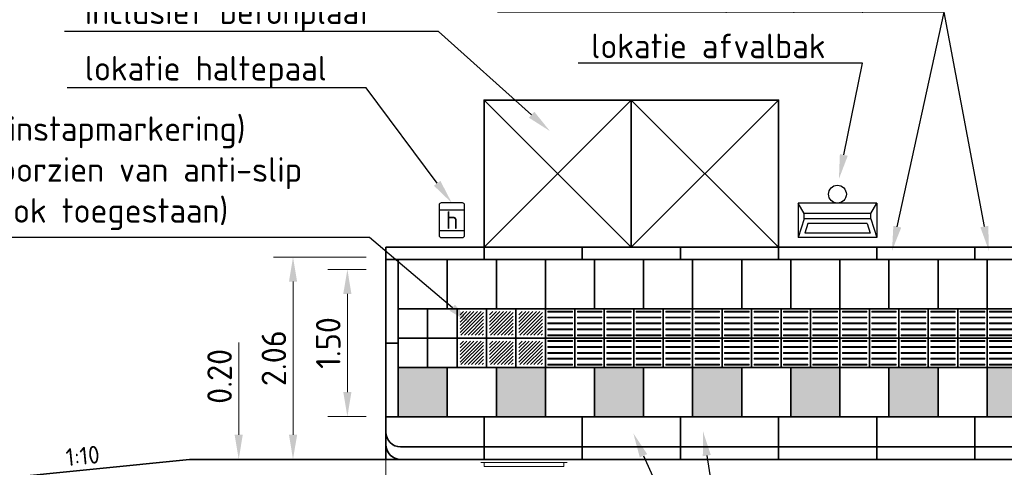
# Model space of a CAD drawing. Header units: metres. Extents: x -699 to 2316, y -1199 to 781.
# Tile 373 of 593: x 795.34 to 805.37, y -279.84 to -275.28. Entities that reach past the tile are written whole.
import ezdxf
from ezdxf import colors
from ezdxf.entities.mleader import LeaderData, LeaderLine
from ezdxf.enums import TextEntityAlignment as Align
from ezdxf.math import Vec2, Vec3

# ---------------------------------------------------------------- set-up
doc = ezdxf.new("R2010")
doc.units = ezdxf.units.M
doc.header["$PDMODE"] = 1
for name, color, linetype, lineweight in [('N-WE-IE-MEUBILAIR_WEGMEUBILAIR_ABRI-G', 7, 'Continuous', 35), ('N-WE-IE-MEUBILAIR_WEGMEUBILAIR_AFVALBAK-S-100', 7, 'Continuous', 25), ('N-WE-VH-KANTOPSLUITING-G', 251, 'Continuous', 35), ('N-WE-VH-KANTVERHARDING-G', 210, 'Continuous', 35), ('N-WE-VH-VERHARDING_TEGEL-G', 252, 'Continuous', 35), ('N-WE-VW-HALTEPAAL-S-100', 7, 'Continuous', 25), ('X-XX-AL-AANKLEDING-G', 7, 'Continuous', 35), ('X-XX-AL-M', 7, 'Continuous', 18), ('X-XX-AL-T18', 10, 'Continuous', 18), ('X-XX-AL-T25', 7, 'Continuous', 25)]:
    doc.layers.add(name, color=color, linetype=linetype, lineweight=lineweight)
doc.styles.add('NLCS-ISO', font='NLCS-ISO.ttf')
doc.styles.add('NLCS-ISO-M100-T25', font='NLCS-ISO.ttf', dxfattribs={"height": 0.25})
doc.dimstyles.new('NLCS-M100-T25-PIJL_A_L2_H1', dxfattribs={"dimscale": 0.1, "dimtxt": 2.5, "dimasz": 2.5, "dimexe": 2, "dimexo": 2, "dimgap": 0.7, "dimtad": 1, "dimzin": 0, "dimdsep": 46, "dimtxsty": 'NLCS-ISO-M100-T25', "dimcen": 0, "dimdle": 2, "dimclrd": 256, "dimclre": 256, "dimclrt": 256, "dimadec": 1, "dimazin": 0, "dimtfac": 1, "dimtdec": 3, "dimtofl": 0, "dimtmove": 0, "dimatfit": 3, "dimfxl": 2, "dimtfillclr": 256, "dimtolj": 1, "dimtzin": 0, "dimlwd": -1, "dimlwe": -1, "dimarcsym": 0})

# ---------------------------------------------------------------- blocks, each defined once
blk = doc.blocks.new('bus12metertypetekening')
at = {"color": 253, "lineweight": 5}
for p, q in [((1.316, 1.281), (0.436, 1.281)), ((0.47, 1.241), (0.47, 1.281)), ((1.282, 1.241), (0.47, 1.241)), ((1.282, 1.241), (1.282, 1.281))]:
    blk.add_line(p, q, dxfattribs=at)
blk = doc.blocks.new('*D1638')
at = {"layer": 'Defpoints', "color": 0, "transparency": 16777216}
for p in [(798.122, -277.701), (799.069, -277.701), (799.069, -279.761)]:
    blk.add_point(p, dxfattribs=at)
at = {"layer": 'X-XX-AL-M', "transparency": 16777216}
for p, q in [((798.869, -277.701), (797.922, -277.701)), ((798.122, -279.511), (798.122, -277.951)), ((798.869, -279.761), (797.922, -279.761))]:
    blk.add_line(p, q, dxfattribs=at)
for points in [[(798.081, -277.951), (798.164, -277.951), (798.122, -277.701)], [(798.081, -279.511), (798.164, -279.511), (798.122, -279.761)]]:
    blk.add_solid(points, dxfattribs=at)
at = {"layer": 'X-XX-AL-M', "transparency": 16777216, "insert": (797.927, -278.731), "char_height": 0.25, "attachment_point": 5, "rotation": 90, "style": 'NLCS-ISO-M100-T25'}
blk.add_mtext('\\A1;2.06', dxfattribs=at)
blk = doc.blocks.new('*D1639')
at = {"layer": 'Defpoints', "color": 0, "transparency": 16777216}
for p in [(798.676, -277.826), (799.069, -277.826), (799.069, -279.326)]:
    blk.add_point(p, dxfattribs=at)
at = {"layer": 'X-XX-AL-M', "transparency": 16777216}
for p, q in [((798.869, -277.826), (798.476, -277.826)), ((798.676, -279.076), (798.676, -278.076)), ((798.869, -279.326), (798.476, -279.326))]:
    blk.add_line(p, q, dxfattribs=at)
for points in [[(798.634, -278.076), (798.717, -278.076), (798.676, -277.826)], [(798.634, -279.076), (798.717, -279.076), (798.676, -279.326)]]:
    blk.add_solid(points, dxfattribs=at)
at = {"layer": 'X-XX-AL-M', "transparency": 16777216, "insert": (798.481, -278.576), "char_height": 0.25, "attachment_point": 5, "rotation": 90, "style": 'NLCS-ISO-M100-T25'}
blk.add_mtext('\\A1;1.50', dxfattribs=at)
blk = doc.blocks.new('*D1640')
at = {"layer": 'Defpoints', "color": 0, "transparency": 16777216}
for p in [(799.069, -279.326), (811.069, -279.761), (811.069, -280.889)]:
    blk.add_point(p, dxfattribs=at)
at = {"layer": 'X-XX-AL-M', "transparency": 16777216}
for p, q in [((799.069, -279.526), (799.069, -281.089)), ((811.069, -279.961), (811.069, -281.089)), ((799.319, -280.889), (810.819, -280.889))]:
    blk.add_line(p, q, dxfattribs=at)
for points in [[(799.319, -280.847), (799.319, -280.931), (799.069, -280.889)], [(810.819, -280.847), (810.819, -280.931), (811.069, -280.889)]]:
    blk.add_solid(points, dxfattribs=at)
at = {"layer": 'X-XX-AL-M', "transparency": 16777216, "insert": (805.126, -280.694), "char_height": 0.25, "attachment_point": 5, "style": 'NLCS-ISO-M100-T25'}
blk.add_mtext('\\A1;12.00', dxfattribs=at)
blk = doc.blocks.new('*D1641')
at = {"layer": 'Defpoints', "color": 0, "transparency": 16777216}
for p in [(797.069, -279.761), (799.069, -279.761), (797.069, -280.889)]:
    blk.add_point(p, dxfattribs=at)
at = {"layer": 'X-XX-AL-M', "transparency": 16777216}
for p, q in [((797.069, -279.961), (797.069, -281.089)), ((799.069, -279.961), (799.069, -281.089)), ((798.819, -280.889), (797.319, -280.889))]:
    blk.add_line(p, q, dxfattribs=at)
for points in [[(797.319, -280.847), (797.319, -280.931), (797.069, -280.889)], [(798.819, -280.847), (798.819, -280.931), (799.069, -280.889)]]:
    blk.add_solid(points, dxfattribs=at)
at = {"layer": 'X-XX-AL-M', "transparency": 16777216, "insert": (798.069, -280.694), "char_height": 0.25, "attachment_point": 5, "style": 'NLCS-ISO-M100-T25'}
blk.add_mtext('\\A1;2.00', dxfattribs=at)
blk = doc.blocks.new('*D1644')
at = {"layer": 'Defpoints', "color": 0, "transparency": 16777216}
for p in [(797.569, -279.761), (797.569, -279.961), (797.569, -279.961)]:
    blk.add_point(p, dxfattribs=at)
at = {"layer": 'X-XX-AL-M', "transparency": 16777216}
for p, q in [((797.569, -279.511), (797.569, -278.571)), ((797.569, -280.211), (797.569, -280.461))]:
    blk.add_line(p, q, dxfattribs=at)
for points in [[(797.527, -279.511), (797.61, -279.511), (797.569, -279.761)], [(797.527, -280.211), (797.61, -280.211), (797.569, -279.961)]]:
    blk.add_solid(points, dxfattribs=at)
at = {"layer": 'X-XX-AL-M', "transparency": 16777216, "insert": (797.374, -278.916), "char_height": 0.25, "attachment_point": 5, "rotation": 90, "style": 'NLCS-ISO-M100-T25'}
blk.add_mtext('\\A1;0.20', dxfattribs=at)
blk = doc.blocks.new('geleiderlijn')
for points in [[(0, 0), (0.3, 0), (0.3, 0.3), (0, 0.3)], [(0, -0.3), (0.3, -0.3), (0.3, 0), (0, 0)]]:
    blk.add_lwpolyline(points, close=True)
at = {"lineweight": 9}
for points in [[(0.025, 0.265), (0.275, 0.265), (0.275, 0.275), (0.025, 0.275)], [(0.025, 0.205), (0.275, 0.205), (0.275, 0.215), (0.025, 0.215)], [(0.025, 0.145), (0.275, 0.145), (0.275, 0.155), (0.025, 0.155)], [(0.025, 0.085), (0.275, 0.085), (0.275, 0.095), (0.025, 0.095)], [(0.025, 0.025), (0.275, 0.025), (0.275, 0.035), (0.025, 0.035)], [(0.025, -0.035), (0.275, -0.035), (0.275, -0.025), (0.025, -0.025)], [(0.025, -0.095), (0.275, -0.095), (0.275, -0.085), (0.025, -0.085)], [(0.025, -0.155), (0.275, -0.155), (0.275, -0.145), (0.025, -0.145)], [(0.025, -0.215), (0.275, -0.215), (0.275, -0.205), (0.025, -0.205)], [(0.025, -0.275), (0.275, -0.275), (0.275, -0.265), (0.025, -0.265)]]:
    blk.add_lwpolyline(points, close=True, dxfattribs=at)
blk = doc.blocks.new('SVW-PERRON-B-P-SO')
at = {"layer": 'N-WE-VH-VERHARDING_TEGEL-G', "lineweight": 9}
h = blk.add_hatch(dxfattribs=at)
h.set_pattern_fill('ANSI31', color=256, scale=0.008, style=0)
h.set_pattern_definition([(45, (0.755, 1.025), (-0.0179605, 0.0179605), [])])
h.paths.add_polyline_path([(0.995, 1.505), (0.755, 1.505), (0.755, 1.265), (0.995, 1.265)])
h = blk.add_hatch(dxfattribs=at)
h.set_pattern_fill('ANSI31', color=256, scale=0.008, style=0)
h.set_pattern_definition([(45, (1.055, 1.025), (-0.0179605, 0.0179605), [])])
h.paths.add_polyline_path([(1.295, 1.505), (1.055, 1.505), (1.055, 1.265), (1.295, 1.265)])
h = blk.add_hatch(dxfattribs=at)
h.set_pattern_fill('ANSI31', color=256, scale=0.008, style=0)
h.set_pattern_definition([(45, (1.355, 1.025), (-0.0179605, 0.0179605), [])])
h.paths.add_polyline_path([(1.595, 1.505), (1.355, 1.505), (1.355, 1.265), (1.595, 1.265)])
h = blk.add_hatch(dxfattribs=at)
h.set_pattern_fill('ANSI31', color=256, scale=0.008, style=0)
h.set_pattern_definition([(45, (0.755, 0.725), (-0.0179605, 0.0179605), [])])
h.paths.add_polyline_path([(0.995, 1.205), (0.755, 1.205), (0.755, 0.965), (0.995, 0.965)])
h = blk.add_hatch(dxfattribs=at)
h.set_pattern_fill('ANSI31', color=256, scale=0.008, style=0)
h.set_pattern_definition([(45, (1.055, 0.725), (-0.0179605, 0.0179605), [])])
h.paths.add_polyline_path([(1.295, 1.205), (1.055, 1.205), (1.055, 0.965), (1.295, 0.965)])
h = blk.add_hatch(dxfattribs=at)
h.set_pattern_fill('ANSI31', color=256, scale=0.008, style=0)
h.set_pattern_definition([(45, (1.355, 0.725), (-0.0179605, 0.0179605), [])])
h.paths.add_polyline_path([(1.595, 1.205), (1.355, 1.205), (1.355, 0.965), (1.595, 0.965)])
at = {"layer": 'N-WE-VH-VERHARDING_TEGEL-G'}
for points in [[(0.625, 0.435), (0.625, 0.935), (0.125, 0.935), (0.125, 0.435), (0.185, 0.435)], [(1.625, 0.435), (1.625, 0.935), (1.125, 0.935), (1.125, 0.435)], [(2.125, 0.435), (2.625, 0.435), (2.625, 0.935), (2.125, 0.935)], [(3.125, 0.935), (3.125, 0.435), (3.625, 0.435), (3.625, 0.935)], [(4.625, 0.935), (4.125, 0.935), (4.125, 0.435), (4.625, 0.435)], [(5.125, 0.935), (5.125, 0.435), (5.625, 0.435), (5.625, 0.935)], [(6.625, 0.435), (6.625, 0.935), (6.125, 0.935), (6.125, 0.435)]]:
    blk.add_hatch(color=256, dxfattribs=at).paths.add_polyline_path(points)
at = {"layer": 'N-WE-VH-KANTOPSLUITING-G'}
for p, q in [((0, 2.16), (0, 2.035)), ((0, 2.16), (15, 2.16)), ((1, 2.16), (1, 2.035)), ((2, 2.16), (2, 2.035)), ((3, 2.16), (3, 2.035)), ((4, 2.16), (4, 2.035)), ((5, 2.16), (5, 2.035)), ((6, 2.16), (6, 2.035)), ((0, 2.035), (0, 0)), ((0, 2.035), (15, 2.035)), ((0.125, 2.035), (0.125, 0.435)), ((0, 1.185), (0.125, 1.185)), ((0, 0.435), (14.875, 0.435)), ((1, 0.435), (1, 0)), ((2, 0.435), (2, 0)), ((3, 0.435), (3, 0)), ((4, 0.435), (4, 0)), ((5, 0.435), (5, 0)), ((6, 0.435), (6, 0)), ((0.15, 0.127), (5, 0.127)), ((15, 0.127), (5, 0.127)), ((0, 0), (5, 0)), ((15, 0), (5, 0))]:
    blk.add_line(p, q, dxfattribs=at)
blk.add_lwpolyline([(0.125, 0.935), (0.125, 0.435)], dxfattribs=at)
for centre in [(0.15, 0.277), (0.15, 0.15)]:
    blk.add_arc(centre, 0.15, 180, 270, dxfattribs=at)
at = {"layer": 'N-WE-VH-VERHARDING_TEGEL-G'}
blk.add_line((0.125, 0.935), (14.875, 0.935), dxfattribs=at)
for points in [[(0.625, 2.035), (0.625, 1.535)], [(1.125, 2.035), (1.125, 1.535)], [(1.625, 2.035), (1.625, 1.535)], [(2.125, 2.035), (2.125, 1.535)], [(2.625, 2.035), (2.625, 1.535)], [(3.125, 2.035), (3.125, 1.535)], [(3.625, 2.035), (3.625, 1.535)], [(4.125, 2.035), (4.125, 1.535)], [(4.625, 2.035), (4.625, 1.535)], [(5.125, 2.035), (5.125, 1.535)], [(5.625, 2.035), (5.625, 1.535)], [(6.125, 2.035), (6.125, 1.535)], [(0.625, 0.935), (0.625, 0.435)], [(1.125, 0.935), (1.125, 0.435)], [(1.625, 0.935), (1.625, 0.435)], [(2.125, 0.935), (2.125, 0.435)], [(2.625, 0.935), (2.625, 0.435)], [(3.125, 0.935), (3.125, 0.435)], [(3.625, 0.935), (3.625, 0.435)], [(4.125, 0.935), (4.125, 0.435)], [(4.625, 0.935), (4.625, 0.435)], [(5.125, 0.935), (5.125, 0.435)], [(5.625, 0.935), (5.625, 0.435)], [(6.125, 0.935), (6.125, 0.435)]]:
    blk.add_lwpolyline(points, dxfattribs=at)
for points in [[(0.125, 1.235), (0.425, 1.235), (0.425, 1.535), (0.125, 1.535)], [(0.425, 1.235), (0.725, 1.235), (0.725, 1.535), (0.425, 1.535)], [(0.725, 1.235), (1.025, 1.235), (1.025, 1.535), (0.725, 1.535)], [(1.025, 1.235), (1.325, 1.235), (1.325, 1.535), (1.025, 1.535)], [(1.325, 1.235), (1.625, 1.235), (1.625, 1.535), (1.325, 1.535)], [(0.125, 0.935), (0.425, 0.935), (0.425, 1.235), (0.125, 1.235)], [(0.425, 0.935), (0.725, 0.935), (0.725, 1.235), (0.425, 1.235)], [(0.725, 0.935), (1.025, 0.935), (1.025, 1.235), (0.725, 1.235)], [(1.025, 0.935), (1.325, 0.935), (1.325, 1.235), (1.025, 1.235)], [(1.325, 0.935), (1.625, 0.935), (1.625, 1.235), (1.325, 1.235)]]:
    blk.add_lwpolyline(points, close=True, dxfattribs=at)
for p in [(1.625, 1.235), (1.925, 1.235), (2.225, 1.235), (2.525, 1.235), (2.825, 1.235), (3.125, 1.235), (3.425, 1.235), (3.725, 1.235), (4.025, 1.235), (4.325, 1.235), (4.625, 1.235), (4.925, 1.235), (5.225, 1.235), (5.525, 1.235), (5.825, 1.235), (6.125, 1.235)]:
    blk.add_blockref('geleiderlijn', p, dxfattribs=at)
blk = doc.blocks.new('SIE-WEG_AFVALBAK_TYPE_02')
at = {"linetype": 'Continuous'}
for p, q in [((0.4, -0.091), (-0.4, -0.091)), ((-0.34, -0.195), (-0.4, -0.091)), ((0.34, -0.195), (0.4, -0.091)), ((0.34, -0.195), (-0.34, -0.195)), ((-0.34, -0.252), (-0.34, -0.195)), ((0.34, -0.252), (0.34, -0.195)), ((-0.34, -0.252), (-0.4, -0.441)), ((0.34, -0.252), (-0.34, -0.252)), ((-0.302, -0.297), (-0.333, -0.397)), ((0.302, -0.297), (-0.302, -0.297)), ((0.302, -0.297), (0.333, -0.397)), ((0.34, -0.252), (0.4, -0.441)), ((0.333, -0.397), (-0.333, -0.397)), ((0.4, -0.441), (-0.4, -0.441))]:
    blk.add_line(p, q, dxfattribs=at)
for p, q in [((-0.4, -0.091), (-0.4, -0.441)), ((0.4, -0.091), (0.4, -0.441))]:
    blk.add_line(p, q)
blk.add_circle((0, 0), 0.0908, dxfattribs=at)
blk = doc.blocks.new('SVW-HALTEPAAL-SO')
for p, q in [((-1.29, 1.06), (1.29, 1.06)), ((-1.29, -1.06), (1.29, -1.06))]:
    blk.add_line(p, q)
blk.add_lwpolyline([(-1.09, -1.76), (1.09, -1.76, 0.414214), (1.29, -1.56), (1.29, 1.56, 0.414214), (1.09, 1.76), (-1.09, 1.76, 0.414214), (-1.29, 1.56), (-1.29, -1.56, 0.414214)], format="xyb", close=True)
at = {"lineweight": 18, "style": 'NLCS-ISO'}
blk.add_text('h', height=1.8, dxfattribs=at).set_placement((0.02, 0.01), align=Align.MIDDLE_CENTER)

msp = doc.modelspace()

# ---------------------------------------------------------------- linework, layer by layer
at = {"layer": 'N-WE-IE-MEUBILAIR_WEGMEUBILAIR_ABRI-G'}
for p, q in [((800.0688, -277.6015), (801.5688, -276.1015)), ((800.0688, -276.1015), (801.5688, -277.6015)), ((801.5688, -277.6015), (803.0688, -276.1015)), ((801.5688, -276.1015), (803.0688, -277.6015))]:
    msp.add_line(p, q, dxfattribs=at)
for points in [[(800.0688, -277.6015), (801.5688, -277.6015), (801.5688, -276.1015), (800.0688, -276.1015)], [(801.5688, -277.6015), (803.0688, -277.6015), (803.0688, -276.1015), (801.5688, -276.1015)]]:
    msp.add_lwpolyline(points, close=True, dxfattribs=at)
at = {"layer": 'N-WE-VH-KANTVERHARDING-G'}
for q in [(769.5688, -282.5115), (821.0688, -279.7615)]:
    msp.add_line((797.0688, -279.7615), q, dxfattribs=at)

# ---------------------------------------------------------------- block references
at = {"layer": 'N-WE-IE-MEUBILAIR_WEGMEUBILAIR_AFVALBAK-S-100'}
msp.add_blockref('SIE-WEG_AFVALBAK_TYPE_02', (803.6688, -277.0607), dxfattribs=at)
at = {"layer": 'N-WE-VW-HALTEPAAL-S-100', "xscale": 0.1, "yscale": 0.1, "zscale": 0.1}
msp.add_blockref('SVW-HALTEPAAL-SO', (799.7402, -277.3258), dxfattribs=at)
at = {"layer": 'X-XX-AL-AANKLEDING-G'}
msp.add_blockref('bus12metertypetekening', (799.5986, -281.0745), dxfattribs=at)

# ---------------------------------------------------------------- texts
at = {"layer": 'X-XX-AL-T18', "style": 'NLCS-ISO'}
msp.add_text('1:10', height=0.18, rotation=5.71059, dxfattribs=at).set_placement((795.9933, -279.869), align=Align.BOTTOM_CENTER)

# ---------------------------------------------------------------- dimensions: what is measured, and where the dimension line sits
at = {"layer": 'X-XX-AL-M'}
for base, p1, p2, picture, middle in [((798.1222, -277.7015), (799.0688, -279.7615), (799.0688, -277.7015), '*D1638', (797.9272, -278.7315)), ((798.6757, -277.8265), (799.0688, -279.3265), (799.0688, -277.8265), '*D1639', (798.4807, -278.5765))]:
    dim = msp.add_linear_dim(base=base, p1=p1, p2=p2, angle=90, dimstyle='NLCS-M100-T25-PIJL_A_L2_H1', dxfattribs=at)
    dim.commit()
    dim.dimension.update_dxf_attribs({"geometry": picture, "text_midpoint": middle})
dim = msp.add_linear_dim(base=(797.5687, -279.9615), p1=(797.5687, -279.7615), p2=(797.5687, -279.9615), angle=90, dimstyle='NLCS-M100-T25-PIJL_A_L2_H1', dxfattribs=at)
dim.commit()
dim.dimension.update_dxf_attribs({"geometry": '*D1644', "text_midpoint": (797.5687, -278.9165), "dimtype": 160})
dim = msp.add_linear_dim(base=(811.0688, -280.889), p1=(799.0688, -279.3265), p2=(811.0688, -279.7615), dimstyle='NLCS-M100-T25-PIJL_A_L2_H1', dxfattribs=at)
dim.commit()
dim.dimension.update_dxf_attribs({"geometry": '*D1640', "text_midpoint": (805.1263, -280.889), "dimtype": 160})
dim = msp.add_linear_dim(base=(797.0688, -280.889), p1=(799.0688, -279.7615), p2=(797.0688, -279.7615), dimstyle='NLCS-M100-T25-PIJL_A_L2_H1', dxfattribs=at)
dim.commit()
dim.dimension.update_dxf_attribs({"geometry": '*D1641', "text_midpoint": (798.0688, -280.694)})

# ---------------------------------------------------------------- leaders
at = {"layer": 'X-XX-AL-T25'}
ml = msp.add_multileader_mtext('Standard', dxfattribs=at)
ml.set_content('abri, min. 2 stramiens\\Pinclusief betonplaat', color=256, style='NLCS-ISO-M100-T25')
ml.set_leader_properties(color=256, linetype='ByLayer', lineweight=-1)
ml.build(insert=Vec2(0, 0))
ml.multileader.update_dxf_attribs({"text_left_attachment_type": 5, "text_right_attachment_type": 5, "dogleg_length": 0.25, "arrow_head_size": 0.25})
ctx = ml.context
ctx.base_point, ctx.char_height, ctx.arrow_head_size, ctx.landing_gap_size, ctx.plane_origin = Vec3(795.9109, -275.403), 0.25, 0.25, 0.09, Vec3(-143.9457, -37.7839)
ctx.left_attachment, ctx.right_attachment = 5, 5
notes = []
notes.append((ctx, [(1, (1, 1, 0), (799.6034, -275.403), (-1, 0), 0.25, [(0, [(800.7396, -276.418)], 0, [])])]))
ctx.mtext.insert, ctx.mtext.flow_direction = Vec3(796.0009, -274.6614), 5
ml = msp.add_multileader_mtext('Standard', dxfattribs=at)
ml.set_content('betonband 0,12x0,25x1,00', color=256, style='NLCS-ISO-M100-T25')
ml.set_leader_properties(color=256, linetype='ByLayer', lineweight=-1)
ml.build(insert=Vec2(0, 0))
ml.multileader.update_dxf_attribs({"text_left_attachment_type": 5, "text_right_attachment_type": 5, "dogleg_length": 0.25, "arrow_head_size": 0.25})
ctx = ml.context
ctx.base_point, ctx.char_height, ctx.arrow_head_size, ctx.landing_gap_size, ctx.plane_origin = Vec3(800.5894, -275.207), 0.25, 0.25, 0.09, Vec3(-138.6488, -36.2148)
ctx.left_attachment, ctx.right_attachment = 5, 5
notes.append((ctx, [(1, (1, 1, 0), (804.7569, -275.207), (-1, 0), 0.25, [(0, [(804.2252, -277.6357)], 0, [])])]))
ctx.mtext.insert, ctx.mtext.flow_direction = Vec3(800.6794, -274.907), 5
ml = msp.add_multileader_mtext('Standard', dxfattribs=at)
ml.set_content(' ', color=256, style='NLCS-ISO-M100-T25')
ml.set_leader_properties(color=256, linetype='ByLayer', lineweight=-1)
ml.build(insert=Vec2(0, 0))
ml.multileader.update_dxf_attribs({"text_left_attachment_type": 5, "text_right_attachment_type": 5, "dogleg_length": 0.25, "arrow_head_size": 0.25})
ctx = ml.context
ctx.base_point, ctx.char_height, ctx.arrow_head_size, ctx.landing_gap_size, ctx.plane_origin = Vec3(804.1769, -275.207), 0.25, 0.25, 0.09, Vec3(-139.9342, -36.3987)
ctx.left_attachment, ctx.right_attachment = 5, 5
notes.append((ctx, [(1, (1, 1, 0), (804.7569, -275.207), (-1, 0), 0.25, [(0, [(805.2115, -277.6357)], 0, [])])]))
ctx.mtext.insert, ctx.mtext.flow_direction = Vec3(804.2669, -274.957), 5
ml = msp.add_multileader_mtext('Standard', dxfattribs=at)
ml.set_content('lokatie afvalbak', color=256, style='NLCS-ISO-M100-T25')
ml.set_leader_properties(color=256, linetype='ByLayer', lineweight=-1)
ml.build(insert=Vec2(0, 0))
ml.multileader.update_dxf_attribs({"text_left_attachment_type": 5, "text_right_attachment_type": 5, "dogleg_length": 0.25, "arrow_head_size": 0.25})
ctx = ml.context
ctx.base_point, ctx.char_height, ctx.arrow_head_size, ctx.landing_gap_size, ctx.plane_origin = Vec3(801.0696, -275.7258), 0.25, 0.25, 0.09, Vec3(-139.481, -36.7337)
ctx.left_attachment, ctx.right_attachment = 5, 5
notes.append((ctx, [(1, (1, 1, 0), (803.9246, -275.7258), (-1, 0), 0.25, [(0, [(803.6839, -276.9055)], 0, [])])]))
ctx.mtext.insert, ctx.mtext.flow_direction = Vec3(801.1596, -275.4258), 5
ml = msp.add_multileader_mtext('Standard', dxfattribs=at)
ml.set_content('lokatie haltepaal', color=256, style='NLCS-ISO-M100-T25')
ml.set_leader_properties(color=256, linetype='ByLayer', lineweight=-1)
ml.build(insert=Vec2(0, 0))
ml.multileader.update_dxf_attribs({"text_left_attachment_type": 5, "text_right_attachment_type": 5, "dogleg_length": 0.25, "arrow_head_size": 0.25})
ctx = ml.context
ctx.base_point, ctx.char_height, ctx.arrow_head_size, ctx.landing_gap_size, ctx.plane_origin = Vec3(795.9109, -275.978), 0.25, 0.25, 0.09, Vec3(-144.5332, -38.3336)
ctx.left_attachment, ctx.right_attachment = 5, 5
notes.append((ctx, [(1, (1, 1, 0), (798.8659, -275.978), (-1, 0), 0.25, [(0, [(799.7402, -277.1501)], 0, [])])]))
ctx.mtext.insert, ctx.mtext.flow_direction = Vec3(796.0009, -275.653), 5
ml = msp.add_multileader_mtext('Standard', dxfattribs=at)
ml.set_content('6x aluminium met beton gevulde klanktegels (instapmarkering)\\P0,30x0,30x0,07 (grijs) met gladde bovenkant voorzien van anti-slip\\P(geel akoestisch vlak als instapmarkering is ook toegestaan)', color=256, style='NLCS-ISO-M100-T25')
ml.set_leader_properties(color=256, linetype='ByLayer', lineweight=-1)
ml.build(insert=Vec2(0, 0))
ml.multileader.update_dxf_attribs({"text_left_attachment_type": 5, "text_right_attachment_type": 5, "dogleg_length": 0.25, "arrow_head_size": 0.25})
ctx = ml.context
ctx.base_point, ctx.char_height, ctx.arrow_head_size, ctx.landing_gap_size, ctx.plane_origin = Vec3(788.2847, -277.501), 0.25, 0.25, 0.09, Vec3(-145.5095, -40.3065)
ctx.left_attachment, ctx.right_attachment = 5, 5
notes.append((ctx, [(1, (1, 1, 0), (798.9022, -277.501), (-1, 0), 0.25, [(0, [(799.936, -278.3796)], 0, [])])]))
ctx.mtext.insert, ctx.mtext.flow_direction = Vec3(788.3747, -276.2676), 5
for ctx, leaders in notes:
    for number, flags, end, landing, length, lines in leaders:
        leader = LeaderData()
        leader.index, (leader.has_last_leader_line, leader.has_dogleg_vector, leader.attachment_direction) = number, flags
        leader.last_leader_point, leader.dogleg_vector, leader.dogleg_length = Vec3(end), Vec3(landing), length
        for number, points, colour, breaks in lines:
            line = LeaderLine()
            line.index, line.vertices, line.color, line.breaks = number, Vec3.list(points), colors.encode_raw_color(colour), breaks
            leader.lines.append(line)
        ctx.leaders.append(leader)

# ---------------------------------------------------------------- next in the draw order: leaders
ml = msp.add_multileader_mtext('Standard', dxfattribs=at)
ml.set_content('profil perronband 1,00x0,435x0,33, \\P11x basiselement, 1x eindband en 3 entree-elementen', color=256, style='NLCS-ISO-M100-T25')
ml.set_leader_properties(color=256, linetype='ByLayer', lineweight=-1)
ml.build(insert=Vec2(0, 0))
ml.multileader.update_dxf_attribs({"text_left_attachment_type": 5, "text_right_attachment_type": 5, "dogleg_length": 0.25, "arrow_head_size": 0.25})
ctx = ml.context
ctx.base_point, ctx.char_height, ctx.arrow_head_size, ctx.landing_gap_size, ctx.plane_origin = Vec3(802.9273, -281.9061), 0.25, 0.25, 0.09, Vec3(-140.1828, -43.212)
ctx.left_attachment, ctx.right_attachment = 5, 5
notes = []
notes.append((ctx, [(0, (1, 1, 0), (802.6773, -281.9061), (1, 0), 0.25, [(0, [(802.2994, -279.4762)], 0, [])])]))
ctx.mtext.insert, ctx.mtext.flow_direction = Vec3(803.0173, -281.1894), 5
ctx.mtext.has_bg_fill, ctx.mtext.bg_color, ctx.mtext.bg_scale_factor, ctx.mtext.bg_transparency, ctx.mtext.use_window_bg_color = 1, -1027028792, 1.5, 0, 1
for ctx, leaders in notes:
    for number, flags, end, landing, length, lines in leaders:
        leader = LeaderData()
        leader.index, (leader.has_last_leader_line, leader.has_dogleg_vector, leader.attachment_direction) = number, flags
        leader.last_leader_point, leader.dogleg_vector, leader.dogleg_length = Vec3(end), Vec3(landing), length
        for number, points, colour, breaks in lines:
            line = LeaderLine()
            line.index, line.vertices, line.color, line.breaks = number, Vec3.list(points), colors.encode_raw_color(colour), breaks
            leader.lines.append(line)
        ctx.leaders.append(leader)

# ---------------------------------------------------------------- next in the draw order: block references
at = {"layer": 'N-WE-VH-KANTVERHARDING-G'}
msp.add_blockref('SVW-PERRON-B-P-SO', (799.0688, -279.7615), dxfattribs=at)

# ---------------------------------------------------------------- next in the draw order: leaders
at = {"layer": 'X-XX-AL-T25'}
ml = msp.add_multileader_mtext('Standard', dxfattribs=at)
ml.set_content(' ', color=256, style='NLCS-ISO-M100-T25')
ml.set_leader_properties(color=256, linetype='ByLayer', lineweight=-1)
ml.build(insert=Vec2(0, 0))
ml.multileader.update_dxf_attribs({"text_left_attachment_type": 5, "text_right_attachment_type": 5, "dogleg_length": 0.25, "arrow_head_size": 0.25})
ctx = ml.context
ctx.base_point, ctx.char_height, ctx.arrow_head_size, ctx.landing_gap_size, ctx.plane_origin = Vec3(802.9273, -281.9061), 0.25, 0.25, 0.09, Vec3(-141.908, -42.7422)
ctx.left_attachment, ctx.right_attachment = 5, 5
notes = []
notes.append((ctx, [(0, (1, 1, 0), (802.6773, -281.9061), (1, 0), 0.25, [(0, [(801.5897, -279.4965)], 0, [])])]))
ctx.mtext.insert, ctx.mtext.flow_direction = Vec3(803.0173, -281.6561), 5
for ctx, leaders in notes:
    for number, flags, end, landing, length, lines in leaders:
        leader = LeaderData()
        leader.index, (leader.has_last_leader_line, leader.has_dogleg_vector, leader.attachment_direction) = number, flags
        leader.last_leader_point, leader.dogleg_vector, leader.dogleg_length = Vec3(end), Vec3(landing), length
        for number, points, colour, breaks in lines:
            line = LeaderLine()
            line.index, line.vertices, line.color, line.breaks = number, Vec3.list(points), colors.encode_raw_color(colour), breaks
            leader.lines.append(line)
        ctx.leaders.append(leader)

doc.saveas('drawing.dxf')
